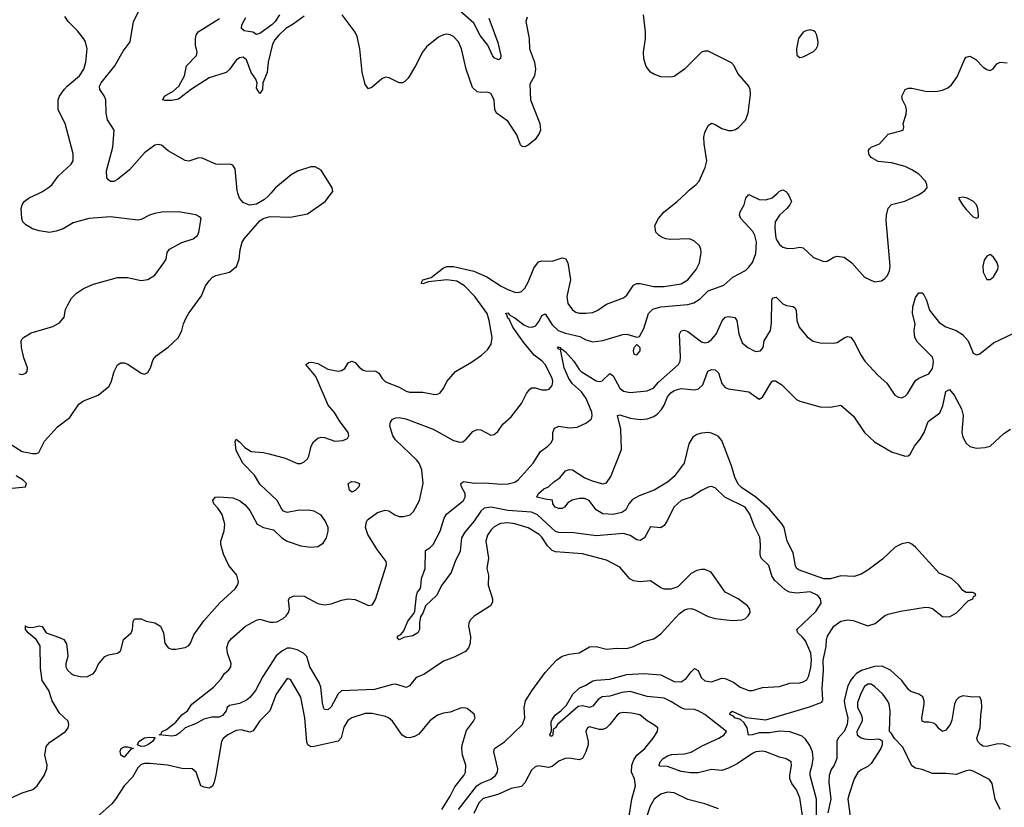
# Model space of a CAD drawing. Header units: inches. Extents: x 2001573 to 2220545, y 644482 to 846830.
# Tile 595 of 656: x 2142655 to 2148454, y 706383 to 711021. Entities that reach past the tile are written whole.
import ezdxf

# ---------------------------------------------------------------- set-up
doc = ezdxf.new("R2010")
doc.units = ezdxf.units.IN
doc.header["$MEASUREMENT"] = 0
doc.layers.add('C1740', color=7, linetype='Continuous')
doc.layers.add('C1741', color=7, linetype='Continuous')

msp = doc.modelspace()

# ---------------------------------------------------------------- linework, layer by layer
at = {"layer": 'C1740', "color": 5}
for points, elevation in [([(2142589.6, 708529.6), (2142670, 708478.2), (2142730, 708465.5), (2142753.7, 708466.3), (2142767.7, 708472.3), (2142800.1, 708539.9), (2142877.5, 708622.5), (2142950, 708679.3), (2143002.7, 708757.3), (2143030, 708777.3), (2143116, 708810), (2143179.7, 708860.3), (2143193.4, 708886.6), (2143211.2, 708948.8), (2143231.6, 708988.4), (2143250, 709000.7), (2143270, 709000.5), (2143291.7, 708991.7), (2143370, 708938.7), (2143390, 708934), (2143410, 708942.4), (2143425.1, 708970), (2143441, 709019), (2143458.4, 709041.6), (2143530, 709091.8), (2143590, 709150.4), (2143608.8, 709190), (2143619.2, 709230), (2143634.9, 709265.1), (2143650, 709292.4), (2143726, 709394), (2143750, 709453.4), (2143770, 709483.8), (2143790, 709503.8), (2143810, 709514), (2143890, 709533.4), (2143931.9, 709568.1), (2143947.3, 709610), (2143953.6, 709666.4), (2143964.5, 709710), (2143976.2, 709730), (2144070, 709837.3), (2144089.6, 709850.4), (2144130, 709863), (2144250, 709857.6), (2144350, 709878), (2144454, 709950), (2144491.8, 710000)], 320), ([(2142650, 708935.5), (2142670, 708930.6), (2142690, 708939.1), (2142699.5, 708950), (2142701.6, 708970), (2142679.7, 709030), (2142664.5, 709090), (2142663.7, 709130), (2142670, 709141), (2142677.2, 709150), (2142723.3, 709176.7), (2142850, 709214.4), (2142890, 709235.5), (2142916.3, 709270), (2142925.4, 709314.6), (2142937.6, 709342.4), (2142959.7, 709380.3), (2142988.6, 709411.4), (2143030, 709438.7), (2143090, 709463.7), (2143230, 709502), (2143290, 709502.4), (2143370, 709486), (2143410, 709490.5), (2143450, 709516.3), (2143503.6, 709590), (2143516.9, 709610), (2143523.6, 709650), (2143537, 709670), (2143610, 709708.8), (2143677, 709730), (2143701.6, 709750), (2143709.6, 709770), (2143724.5, 709850), (2143718.3, 709858.3), (2143691.8, 709871.8), (2143590, 709889.8), (2143491.5, 709888.5), (2143450, 709880.4), (2143418.8, 709870), (2143370, 709844.5), (2143350, 709840.9), (2143190, 709860.4), (2143062, 709850), (2142970, 709825.6), (2142910, 709789.8), (2142870, 709774.8), (2142830, 709768.2), (2142770, 709777.7), (2142730, 709789.8), (2142690, 709812.2), (2142674.2, 709830), (2142668.2, 709850), (2142663.5, 709910), (2142668.5, 709931.5), (2142681.1, 709950), (2142710, 709971.6), (2142768.8, 710000)], 340), ([(2142689.3, 707448.6), (2142703, 707443), (2142730, 707442), (2142770, 707452.1), (2142787.7, 707447.7), (2142810.3, 707410), (2142890, 707383.2), (2142914.6, 707370), (2142930, 707346), (2142936.9, 707296.9), (2142937.8, 707270), (2142927.1, 707230), (2142926.9, 707210), (2142936.9, 707190), (2142957.6, 707170), (2142970, 707162), (2143010, 707152.2), (2143050, 707150.6), (2143088.7, 707170), (2143104, 707190), (2143116.5, 707223.5), (2143155.3, 707270), (2143178.6, 707281.4), (2143230, 707290.6), (2143250, 707306.8), (2143266.6, 707370), (2143312, 707410), (2143319.5, 707430), (2143322.5, 707477.5), (2143330, 707493.4), (2143370, 707491.8), (2143399.6, 707479.6), (2143450, 707468.9), (2143484.4, 707450), (2143502, 707410), (2143510.4, 707350), (2143530, 707322.4), (2143550, 707314), (2143573.7, 707313.7), (2143630, 707324.6), (2143650, 707336.4), (2143660.5, 707350), (2143681, 707399), (2143739.9, 707480.1), (2143833.9, 707586.1), (2143923.5, 707670), (2143937.4, 707690), (2143942.6, 707710), (2143933.3, 707750), (2143886.1, 707806.1), (2143854.4, 707874.4), (2143840.3, 707930), (2143840.3, 707950), (2143858.3, 708010), (2143862.3, 708050), (2143846.3, 708106.3), (2143822.9, 708142.9), (2143798.7, 708170), (2143791.8, 708190), (2143805.2, 708210), (2143827.9, 708212.1), (2143910, 708205.7), (2143950.3, 708190.3), (2143983.6, 708163.6), (2144010.5, 708130), (2144054, 708050), (2144090, 708030.5), (2144150, 708016), (2144198.8, 707970), (2144230.3, 707950.3), (2144310, 707922.4), (2144370, 707914), (2144410, 707918.4), (2144442.4, 707937.6), (2144462, 707970), (2144471.4, 708008.6), (2144471.6, 708030), (2144454, 708070), (2144430, 708103.7), (2144390, 708126), (2144353.2, 708133.2), (2144290, 708130.8), (2144230, 708118.7), (2144207.6, 708127.6), (2144197.7, 708137.7), (2144171.1, 708190), (2144070, 708285.4), (2144038.5, 708338.5), (2143969.4, 708409.4), (2143930, 708483.7), (2143923.1, 708536.9), (2143930, 708550.4), (2143950, 708535.8), (2143980.8, 708500.8), (2144018.7, 708478.7), (2144090, 708472.4), (2144124.4, 708464.4), (2144218.3, 708438.3), (2144290, 708407.9), (2144310, 708407.8), (2144330, 708417), (2144350, 708435.5), (2144357.7, 708450), (2144371, 708509), (2144385.7, 708534.3), (2144410, 708556.4), (2144430, 708562), (2144450, 708561.3), (2144510, 708538.4), (2144557, 708543), (2144585.2, 708554.8), (2144592.7, 708570), (2144589.2, 708590), (2144538.5, 708658.5), (2144508.6, 708708.6), (2144471.6, 708751.6), (2144399.2, 708919.2), (2144339.7, 708990), (2144357.8, 709002.2), (2144376.3, 709003.7), (2144410, 708996.8), (2144470, 708962.5), (2144530, 708951.9), (2144550, 708954.4), (2144570, 708966.7), (2144590, 709000.3), (2144610, 709010.3), (2144630, 709002.8), (2144654.5, 708974.5), (2144677.4, 708957.4), (2144692.8, 708952.8), (2144752, 708952), (2144770, 708939), (2144790, 708907.4), (2144808.3, 708888.3), (2144890, 708856.8), (2144930, 708833.8), (2144950, 708828.5), (2145028.4, 708828.4), (2145090, 708815.6), (2145110, 708814.6), (2145130, 708822), (2145150, 708848.2), (2145171, 708890), (2145221.7, 708950), (2145315, 709005), (2145373.9, 709046.1), (2145410, 709077.4), (2145432.1, 709110), (2145436.8, 709150), (2145419, 709250), (2145407.4, 709290), (2145336.1, 709390), (2145274.1, 709454.1), (2145230, 709481.3), (2145170, 709489.5), (2145062.8, 709477.2), (2145030, 709465.7), (2145018.4, 709470), (2145029.5, 709490), (2145077.3, 709502.7), (2145150, 709559.2), (2145170, 709566.7), (2145210, 709568.4), (2145330, 709541), (2145406, 709506), (2145490, 709452.3), (2145530, 709432.8), (2145570, 709416), (2145590, 709414), (2145610, 709420.4), (2145630, 709440.5), (2145650, 709474.9), (2145682.1, 709557.9), (2145710, 709595.3), (2145730, 709600.9), (2145790, 709599.6), (2145850, 709618), (2145870, 709614.9), (2145883.1, 709590), (2145899.1, 709490), (2145876.9, 709390), (2145883.2, 709350), (2145910, 709313.1), (2145930, 709299.6), (2145950, 709293.6), (2145990, 709292.2), (2146030, 709295.9), (2146058.9, 709310), (2146110, 709346.7), (2146210, 709382.4), (2146230, 709398.9), (2146270, 709457), (2146290, 709466.7), (2146310, 709466.5), (2146390, 709450.1), (2146450, 709449.5), (2146550, 709465), (2146589.8, 709490), (2146639.3, 709550), (2146659.3, 709590), (2146668.7, 709650), (2146667.1, 709670), (2146658.9, 709690), (2146630, 709716.9), (2146599, 709730), (2146486.3, 709726.3), (2146461.2, 709730), (2146439.2, 709739.2), (2146420.9, 709750), (2146401.2, 709770), (2146395.1, 709810), (2146416.2, 709850), (2146451, 709889), (2146527.3, 709950), (2146580.2, 710000)], 280), ([(2145239.9, 706370), (2145347.2, 706510), (2145370, 706524.2), (2145430, 706549.3), (2145456.9, 706570), (2145469.2, 706590), (2145470.5, 706610), (2145446.3, 706710), (2145450.7, 706729.3), (2145510, 706768.7), (2145616.4, 706870), (2145630.7, 706910), (2145625.3, 706970), (2145632.9, 707010), (2145670.5, 707069.5), (2145750, 707177), (2145816.9, 707250), (2145850, 707272.1), (2145890, 707283.8), (2145950, 707293), (2146010, 707326.9), (2146050, 707329.1), (2146110, 707314), (2146170, 707319.7), (2146230, 707318.5), (2146270, 707329), (2146330, 707359.6), (2146390, 707375.3), (2146430, 707404.4), (2146538.8, 707521.2), (2146570, 707545.5), (2146590, 707552.4), (2146610, 707554), (2146630, 707548.2), (2146710, 707506.7), (2146750, 707495.3), (2146850, 707483.7), (2146910, 707486.4), (2146930, 707494.8), (2146945.2, 707510), (2146956, 707530), (2146955.1, 707550), (2146940.9, 707570), (2146886.6, 707610), (2146810, 707649.6), (2146728.2, 707768.2), (2146690, 707782.4), (2146670, 707783.6), (2146642.8, 707777.2), (2146610, 707759.3), (2146530, 707680.7), (2146490, 707667.3), (2146450, 707667.8), (2146430, 707675.6), (2146370, 707715.6), (2146310, 707709.7), (2146270, 707715.6), (2146248.5, 707728.5), (2146190, 707796.8), (2146110, 707837.2), (2145970, 707876.1), (2145810, 707887.4), (2145790, 707895.8), (2145762.7, 707922.7), (2145730, 707974), (2145714.6, 707990), (2145650, 708029), (2145570, 708051.9), (2145530, 708057.2), (2145486.8, 708053.2), (2145450, 708034.6), (2145430, 708015.3), (2145410, 707985.6), (2145400.2, 707950), (2145415, 707850), (2145406.5, 707790), (2145416.1, 707750), (2145414.6, 707690), (2145439.6, 707610), (2145440.3, 707590), (2145428.4, 707570), (2145331.8, 707508.2), (2145310, 707487), (2145300.9, 707470), (2145297.8, 707450), (2145309.2, 707389.2), (2145307.2, 707350), (2145298.8, 707321.2), (2145279.7, 707300.3), (2145213.4, 707266.6), (2145150, 707242.9), (2145035.9, 707164.1), (2144990, 707146.8), (2144950, 707098.7), (2144930, 707088.7), (2144870, 707107.5), (2144850, 707105.7), (2144743.7, 707076.3), (2144550, 707068.1), (2144529.6, 707050.4), (2144490, 706974.7), (2144470, 706957.7), (2144450, 706958.7), (2144443.8, 706970), (2144437.3, 706997.3), (2144429.3, 707090), (2144417.9, 707117.9), (2144363.2, 707210), (2144345, 707270), (2144325.7, 707290), (2144288.7, 707310), (2144250, 707320.7), (2144230, 707319.3), (2144198.3, 707301.7), (2144165.8, 707274.2), (2144086.3, 707153.7), (2144043.8, 707070), (2144010.2, 707030), (2143990, 707014.2), (2143950, 706994.6), (2143890, 706983), (2143877, 706970), (2143870.2, 706950), (2143850, 706923.1), (2143830, 706913.3), (2143785.7, 706914.3), (2143738.3, 706901.7), (2143690, 706874), (2143628.4, 706851.6), (2143598.4, 706821.6), (2143574.3, 706805.7), (2143550, 706802), (2143475.3, 706810), (2143485.6, 706814.4), (2143494.5, 706830), (2143518.6, 706841.4), (2143575.1, 706884.9), (2143610, 706926.4), (2143642.7, 706950), (2143669.2, 706990), (2143797, 707090), (2143841, 707139), (2143861.6, 707170), (2143887.2, 707192.8), (2143897.6, 707210), (2143900.5, 707230), (2143878.4, 707290), (2143875.6, 707324.4), (2143884.9, 707355.1), (2143902.5, 707377.5), (2143984.5, 707450), (2144050, 707485.5), (2144070, 707490.3), (2144130, 707472.9), (2144150, 707472.5), (2144170, 707475.5), (2144206.2, 707493.8), (2144224.8, 707510), (2144238.1, 707530), (2144243.2, 707550), (2144238.3, 707601.7), (2144243.6, 707616.4), (2144271.5, 707628.5), (2144330, 707626.4), (2144410, 707582.8), (2144450, 707574.3), (2144490, 707581.4), (2144550, 707602.2), (2144590, 707610.2), (2144630, 707605.8), (2144710, 707570.3), (2144730, 707574.4), (2144737.4, 707582.6), (2144750, 707606.8), (2144815.1, 707810), (2144812.6, 707830), (2144760.6, 707900.6), (2144704.5, 707990), (2144690.5, 708030), (2144696.4, 708063.6), (2144704, 708076), (2144761.2, 708118.8), (2144806.5, 708133.5), (2144828.2, 708128.2), (2144865.1, 708105.1), (2144890, 708095.6), (2144914.7, 708094.7), (2144954.2, 708105.8), (2144974.3, 708125.7), (2145008.5, 708190), (2145031.1, 708290), (2145023.5, 708370), (2145007.6, 708410), (2144991.9, 708430), (2144867.6, 708547.6), (2144852.5, 708570), (2144834.6, 708630), (2144837.7, 708650), (2144850, 708668.5), (2144870, 708676.9), (2144890, 708677.9), (2144928, 708670), (2145090, 708608.9), (2145210, 708543.2), (2145246.6, 708533.4), (2145265.3, 708534.7), (2145285.1, 708550), (2145323.3, 708596.7), (2145350, 708608.2), (2145370, 708606), (2145430, 708574), (2145450, 708578.8), (2145470, 708596), (2145500.8, 708639.2), (2145550, 708682), (2145610, 708760.7), (2145640, 708820), (2145657.3, 708842.7), (2145670, 708852.9), (2145690, 708853.8), (2145730, 708841.6), (2145759.2, 708840.8), (2145774.1, 708845.9), (2145790, 708867.3), (2145794.8, 708890), (2145791.4, 708910), (2145749.8, 708990), (2145732.4, 709010), (2145685.4, 709045.4), (2145622, 709122), (2145558.3, 709210), (2145537.9, 709257.9), (2145530, 709263.5), (2145523.5, 709283.5), (2145515.1, 709290), (2145530, 709295), (2145541.2, 709281.2), (2145570, 709265.2), (2145624.3, 709224.3), (2145650, 709212.9), (2145670, 709210.9), (2145690, 709216), (2145697.5, 709222.5), (2145714.6, 709245.4), (2145730, 709278.7), (2145750, 709288.7), (2145790, 709224.1), (2145826.5, 709190), (2145870, 709174.9), (2145954.7, 709154.7), (2145990, 709136.5), (2146030, 709124.4), (2146090, 709131.3), (2146206.6, 709166.6), (2146230, 709168.2), (2146290, 709150.8), (2146305.2, 709154.8), (2146330, 709202.8), (2146358.9, 709290), (2146384.5, 709315.5), (2146430, 709330.1), (2146590, 709344.1), (2146626, 709354), (2146662.8, 709377.2), (2146710, 709423.5), (2146801.4, 709458.6), (2146854.9, 709505.1), (2146930, 709545), (2146950, 709562.8), (2146970, 709590.3), (2146990, 709643.8), (2146994.7, 709710), (2146985.2, 709750), (2146972.8, 709772.8), (2146902.6, 709850), (2146893.3, 709870), (2146897.6, 709890), (2146922, 709930), (2146931.6, 709970), (2146950, 709991.8), (2147010, 709963.1), (2147050, 709959.5), (2147087.2, 709972.8), (2147118.1, 710000)], 260), ([(2144134.8, 710000), (2144118.7, 709981.3), (2144097.2, 709962.8), (2144050, 709935.1), (2144008.2, 709928.2), (2143970, 709944.7), (2143948.4, 709970), (2143940.2, 710000)], 320), ([(2147175.5, 710000), (2147183, 709990), (2147200.5, 709950), (2147190.6, 709930), (2147173, 709910), (2147129.4, 709870.6), (2147104.8, 709830), (2147101.5, 709798.5), (2147105.2, 709750), (2147110, 709728.9), (2147130, 709696.9), (2147150, 709682), (2147170, 709674.7), (2147205.9, 709674.1), (2147250, 709681.1), (2147270, 709677.6), (2147330, 709620.5), (2147390, 709596.3), (2147410, 709599.1), (2147450, 709622.4), (2147470, 709628.5), (2147510, 709623.1), (2147554.9, 709590), (2147630, 709505.5), (2147690, 709477.1), (2147730, 709483), (2147750, 709496.3), (2147765.3, 709514.7), (2147777, 709543), (2147782, 709570), (2147758, 709838), (2147759.6, 709870), (2147770, 709911), (2147790, 709933), (2147868, 709952), (2147948.7, 709990), (2147963.8, 710000)], 260), ([(2147265.5, 706334.5), (2147250, 706438), (2147230, 706485.1), (2147202.3, 706522.3), (2147190.8, 706550), (2147189.7, 706570.3), (2147201.3, 706630), (2147197.6, 706650), (2147168.4, 706668.4), (2147130, 706677.6), (2147050, 706709.7), (2147030, 706713.8), (2146990, 706708.7), (2146970, 706699.8), (2146880.6, 706639.4), (2146830, 706613), (2146790, 706599.8), (2146730, 706605.8), (2146650, 706586), (2146604.8, 706584.8), (2146550, 706592.7), (2146470, 706623.6), (2146425.7, 706625.7), (2146421.3, 706630), (2146426.3, 706650), (2146444.4, 706670), (2146470, 706686.1), (2146494.1, 706694.1), (2146570, 706697.5), (2146610, 706706.9), (2146674.7, 706745.3), (2146772.6, 706790), (2146804.2, 706810), (2146817.6, 706830), (2146690.6, 706930), (2146650, 706951.2), (2146630, 706957.8), (2146570, 706960.6), (2146550, 706967.6), (2146490, 707006.8), (2146450, 707025.1), (2146350, 707034.9), (2146250, 707064.3), (2146200.7, 707059.3), (2146130, 707037.6), (2146086.1, 707033.9), (2146062.3, 707017.7), (2146030, 706978.7), (2146010, 706970.6), (2145970, 706981.1), (2145943.8, 706976.2), (2145821.3, 706870), (2145810, 706851.5), (2145797.3, 706842.7), (2145795.5, 706810), (2145790, 706802), (2145782.6, 706802.6), (2145777, 706810), (2145786.5, 706833.5), (2145785.7, 706885.7), (2145790, 706899.5), (2145810, 706926.9), (2145841, 706950), (2145874.9, 706985.1), (2145911.6, 707048.4), (2145950, 707084.2), (2145990, 707101.5), (2146030, 707126.7), (2146050, 707131.9), (2146130, 707136.8), (2146230, 707165.7), (2146330, 707170.1), (2146430, 707162.1), (2146510, 707123.3), (2146550, 707122.5), (2146579.4, 707140.6), (2146610, 707180.9), (2146630, 707199.5), (2146650, 707188.4), (2146668.1, 707148.1), (2146690, 707127.2), (2146730, 707120.9), (2146790, 707142.8), (2146810, 707140.9), (2146859.5, 707119.5), (2146898, 707090), (2146950, 707070.3), (2146970, 707070.3), (2147030, 707088.8), (2147130, 707094.9), (2147190, 707114), (2147250, 707116.5), (2147270, 707120.7), (2147290, 707132.8), (2147303.2, 707156.8), (2147313.9, 707206.1), (2147317.9, 707250), (2147314.4, 707290), (2147282.6, 707362.6), (2147265.3, 707385.3), (2147236.9, 707410), (2147231.6, 707430), (2147343.8, 707536.2), (2147374.8, 707585.2), (2147372, 707610), (2147354.6, 707630), (2147310, 707651.2), (2147230, 707643.9), (2147189.4, 707649.4), (2147163.7, 707663.7), (2147100, 707720), (2147085.2, 707745.2), (2147066.2, 707806.2), (2147021.1, 707850), (2147015.8, 707870), (2147018, 707930), (2147014.1, 707974.1), (2146980.1, 708039.9), (2146954.4, 708110), (2146928.1, 708150), (2146807.6, 708210), (2146750, 708264), (2146730, 708271.2), (2146710, 708267.2), (2146670, 708248.7), (2146610, 708208.7), (2146550, 708189.7), (2146508.1, 708150), (2146470, 708072.8), (2146450, 708042.2), (2146430, 708028.6), (2146370, 708035.1), (2146334.5, 707970), (2146310, 707953.3), (2146290, 707957.3), (2146250, 707984.1), (2146210, 707994.6), (2146050, 707981.9), (2145918.2, 707998.2), (2145830, 708000.2), (2145810, 708007.9), (2145704.3, 708104.3), (2145670, 708121.5), (2145530, 708130.7), (2145430.6, 708149.4), (2145390, 708143.9), (2145370, 708126.8), (2145330, 708065.8), (2145276.9, 708003.1), (2145257.8, 707970), (2145248.9, 707891.1), (2145219.6, 707830), (2145195.4, 707764.6), (2145140.4, 707690), (2145110.3, 707629.7), (2145045.3, 707570), (2145030.2, 707529.8), (2145015.1, 707504.9), (2145009.3, 707470.7), (2145010.2, 707430), (2145000.2, 707410), (2144970, 707393), (2144917.8, 707382.2), (2144890, 707369.8), (2144880.7, 707380.7), (2144879.5, 707390), (2144899.8, 707400.2), (2144917.7, 707422.3), (2144940.8, 707479.2), (2144976.6, 707523.4), (2144982.6, 707537.4), (2144990.9, 707630), (2144997.4, 707650), (2145013.5, 707670), (2145017.7, 707682.3), (2145020.9, 707730), (2145042, 707790), (2145044.5, 707895.5), (2145070, 707910.6), (2145090, 707930.6), (2145131.3, 708008.7), (2145154.7, 708085.3), (2145168.2, 708110), (2145259.1, 708180.9), (2145268.4, 708190), (2145277.6, 708210), (2145278.5, 708230), (2145257.2, 708270), (2145253.6, 708290), (2145270, 708300.9), (2145331.5, 708291.5), (2145393.9, 708293.9), (2145490, 708285.2), (2145531.9, 708288.1), (2145570, 708298.2), (2145590, 708311.2), (2145679.1, 708410), (2145721.9, 708478.1), (2145765.7, 708510), (2145784.7, 708530), (2145795.7, 708550), (2145794.6, 708590), (2145803.7, 708616.3), (2145830, 708627.7), (2145890, 708618.4), (2145938, 708622), (2145993.5, 708646.5), (2146022, 708670), (2146026.6, 708690), (2146023.5, 708710), (2145991.4, 708790), (2145964.3, 708830), (2145910, 708876.9), (2145888.4, 708908.4), (2145862.1, 708970), (2145839.7, 709079.7), (2145830, 709080.5), (2145822, 709090), (2145825.8, 709094.2), (2145839.5, 709090), (2145840.3, 709080.3), (2145850, 709081.1), (2145870, 709065.4), (2145918.3, 709010), (2145950, 708961.7), (2145962.5, 708950), (2146050, 708894.8), (2146070, 708889.5), (2146085.6, 708894.4), (2146130, 708936.5), (2146150, 708924), (2146190, 708850.3), (2146210, 708834.3), (2146250, 708826.5), (2146350, 708834.6), (2146390, 708853.7), (2146415.8, 708884.2), (2146535.4, 708990), (2146544.5, 709010), (2146546.9, 709033.1), (2146540.3, 709170), (2146550.9, 709189.1), (2146570, 709191.8), (2146590, 709184.5), (2146670, 709124.7), (2146690, 709118.2), (2146710, 709122.2), (2146730, 709136.9), (2146757, 709170), (2146792.6, 709247.4), (2146810, 709268.9), (2146830, 709272.6), (2146866.3, 709266.3), (2146878.9, 709250), (2146890.1, 709170.1), (2146910, 709117.1), (2146943, 709090), (2146980.7, 709070), (2146990, 709066.3), (2147018, 709070), (2147034.2, 709090), (2147040.3, 709130), (2147076.5, 709190), (2147083.5, 709236.5), (2147084.4, 709370), (2147090, 709382.4), (2147110, 709387), (2147150, 709347), (2147170, 709337.4), (2147210, 709332.4), (2147221.7, 709321.7), (2147227.5, 709307.5), (2147231.4, 709250), (2147244.9, 709210), (2147293.4, 709153.4), (2147328.1, 709128.1), (2147370, 709117.6), (2147450, 709116.3), (2147470, 709120.7), (2147515.3, 709150), (2147530, 709154.4), (2147550, 709150.5), (2147570, 709124), (2147610, 709043), (2147631.8, 709010), (2147710, 708924.9), (2147761.5, 708881.5), (2147809.1, 708809.1), (2147830, 708798.4), (2147850, 708794.9), (2147870, 708803), (2147882.8, 708817.2), (2147930, 708895.5), (2147950, 708910.4), (2148010, 708934.9), (2148030, 708966.4), (2148035.5, 708990), (2148036.5, 709010), (2148030, 709033.1), (2147942.2, 709122.2), (2147926.6, 709150), (2147923.2, 709190), (2147928.1, 709230), (2147913.1, 709290), (2147914.6, 709330), (2147930, 709384.9), (2147950, 709412.2), (2147970, 709413), (2147980, 709400), (2147996.2, 709370), (2148012.6, 709310), (2148070, 709237.6), (2148110, 709211.7), (2148170, 709190.2), (2148207.9, 709167.9), (2148240.3, 709130), (2148270, 709058), (2148290, 709047.3), (2148310, 709054), (2148390, 709118), (2148510, 709175.5)], 240), ([(2147347.6, 706330), (2147348.5, 706430), (2147310.9, 706570), (2147311, 706590), (2147323.1, 706630), (2147328.5, 706670), (2147323.8, 706710), (2147307.5, 706747.5), (2147283.8, 706783.8), (2147262.6, 706802.6), (2147190, 706827.1), (2147130, 706831.6), (2147070, 706821.5), (2147010, 706821.4), (2146968.7, 706808.7), (2146948, 706808), (2146940.2, 706850), (2146921.2, 706881.2), (2146900.5, 706900.5), (2146867.4, 706910), (2146859.4, 706919.4), (2146838, 706930), (2146840.1, 706939.9), (2146850, 706948), (2146932.3, 706912.3), (2147050, 706898.3), (2147305.7, 706974.3), (2147378.4, 707001.6), (2147384.9, 707015.1), (2147381.5, 707081.5), (2147389.3, 707189.3), (2147386.9, 707250), (2147403.7, 707330), (2147405.7, 707370), (2147411.6, 707390), (2147449.3, 707450), (2147490, 707479.2), (2147530, 707487.4), (2147563.3, 707483.3), (2147650, 707451), (2147693.9, 707466.1), (2147749.1, 707510.9), (2147770, 707520.2), (2147843, 707537), (2147990, 707561.2), (2148010, 707560.2), (2148030, 707552.9), (2148090, 707506.5), (2148130, 707503.6), (2148172.7, 707527.3), (2148241.5, 707598.5), (2148268, 707610), (2148274.6, 707625.4), (2148286, 707630), (2148282, 707642), (2148267.3, 707647.3), (2148230, 707648), (2148210, 707659), (2148185.6, 707690), (2148142.4, 707730), (2148070, 707760.7), (2147930, 707915), (2147910, 707932.9), (2147890, 707941.5), (2147850, 707933.6), (2147810, 707914.1), (2147736.9, 707843.1), (2147650, 707779), (2147610, 707756.2), (2147570, 707742), (2147490, 707745.7), (2147430, 707729.2), (2147390, 707727.9), (2147242, 707782), (2147230.5, 707790.5), (2147224.1, 707804.1), (2147210, 707882), (2147174.8, 707950), (2147156.4, 708030), (2147146.1, 708050), (2147070, 708138.9), (2146990.5, 708210), (2146905.8, 708265.8), (2146886.4, 708286.4), (2146866.8, 708326.8), (2146846.9, 708393.1), (2146790, 708542.2), (2146768.1, 708568.1), (2146730, 708586.2), (2146710, 708589.3), (2146670, 708586.5), (2146642.1, 708577.9), (2146618.4, 708561.6), (2146596.1, 708523.9), (2146567.5, 708410), (2146509, 708331), (2146470, 708298), (2146392.4, 708250), (2146303.5, 708216.5), (2146264.1, 708195.9), (2146241.8, 708170), (2146224.8, 708135.2), (2146200.4, 708119.6), (2146150, 708106.6), (2146090, 708111.2), (2146050, 708135.1), (2146009.6, 708190), (2145981.4, 708201.4), (2145950, 708201), (2145907.7, 708192.3), (2145883.6, 708176.4), (2145862.8, 708150), (2145850, 708142.9), (2145830, 708142), (2145809.2, 708150), (2145795.3, 708170), (2145792.1, 708192.1), (2145750, 708196.9), (2145701.2, 708210), (2145710, 708230.4), (2145742.5, 708257.5), (2145770, 708270.7), (2145800.5, 708299.5), (2145836.3, 708323.7), (2145870, 708364), (2145890, 708372.7), (2145910, 708370.5), (2145982.9, 708322.9), (2146025.7, 708305.7), (2146090, 708287.8), (2146110, 708293.7), (2146136.6, 708330), (2146198.8, 708490), (2146196, 708610), (2146176, 708690), (2146190, 708694), (2146250, 708674.1), (2146310, 708667.3), (2146350, 708670.1), (2146390, 708684.5), (2146410, 708698.8), (2146434, 708726), (2146449.6, 708750.4), (2146470, 708799.3), (2146490, 708824.2), (2146510, 708837.8), (2146550, 708849), (2146630, 708841.1), (2146653.3, 708846.7), (2146677.3, 708870), (2146708.3, 708951.7), (2146730, 708960.3), (2146750, 708959.5), (2146770, 708940.5), (2146790, 708878), (2146810, 708854.9), (2146830, 708846.4), (2146948.7, 708828.7), (2147010, 708786.7), (2147030, 708798), (2147083.9, 708890), (2147090, 708895), (2147106, 708894), (2147143.2, 708870), (2147230, 708784.4), (2147250, 708775.3), (2147370, 708740.7), (2147430, 708738.5), (2147491, 708750), (2147566.4, 708686.4), (2147630, 708590.4), (2147690, 708534.4), (2147790, 708475.8), (2147870, 708450.6), (2147886.6, 708453.4), (2147898.4, 708461.6), (2147924.5, 708510), (2147958.7, 708550), (2147981.1, 708590), (2148005, 708655), (2148073.9, 708706.1), (2148092.6, 708747.4), (2148108.8, 708831.2), (2148130, 708842.3), (2148158.6, 708810), (2148202.2, 708730), (2148211, 708690), (2148204.2, 708590), (2148210, 708562), (2148230, 708526.4), (2148250, 708507), (2148290, 708498.7), (2148338.7, 708501.3), (2148370, 708510.5), (2148450, 708583.8), (2148490, 708610.4)], 220), ([(2142610, 708263.1), (2142689.1, 708270.9), (2142694, 708290), (2142675.1, 708310), (2142634.6, 708334.6)], 320), ([(2142550, 706412.4), (2142670, 706468.9), (2142732.3, 706487.7), (2142758.5, 706510), (2142798.1, 706570), (2142815.4, 706610), (2142816.1, 706630), (2142803.4, 706690), (2142810, 706740.3), (2142830, 706764.7), (2142925.1, 706830), (2142939.3, 706850), (2142944.1, 706870), (2142939.4, 706890), (2142890, 706938), (2142870, 706969.9), (2142846.8, 707010), (2142825.8, 707070), (2142787.8, 707130), (2142776.9, 707203.1), (2142774.4, 707334.4), (2142751.9, 707371.9), (2142704, 707410), (2142689.6, 707430), (2142689.3, 707448.6)], 280), ([(2148490, 706738.5), (2148450, 706754.6), (2148416, 706756), (2148350, 706741.4), (2148330, 706743.2), (2148312.6, 706752.6), (2148297.2, 706770), (2148291.8, 706790), (2148312.5, 706850), (2148314.8, 706925.2), (2148322.2, 706970), (2148319.7, 707010), (2148310, 707032.7), (2148269, 707031), (2148210, 707039.4), (2148186, 707030), (2148170, 707013.1), (2148159.8, 706990), (2148143.8, 706896.2), (2148134.8, 706870), (2148110, 706837.8), (2148090, 706829.8), (2148070, 706844.7), (2148050.7, 706870), (2148037.7, 706877.7), (2148010, 706884.9), (2147983.2, 706883.2), (2147970, 706889.7), (2147967.5, 706910), (2147982.7, 706990), (2147981.5, 707010), (2147973.1, 707033.1), (2147950, 707049.8), (2147903.8, 707063.8), (2147890, 707076), (2147850.6, 707130), (2147782.8, 707190), (2147733.9, 707213.9), (2147690, 707212.8), (2147611.8, 707188.2), (2147583.8, 707170), (2147563.6, 707150), (2147547.9, 707130), (2147530, 707091.8), (2147511.3, 707010), (2147515.6, 706970), (2147531.3, 706910), (2147529.2, 706870), (2147510.4, 706829.6), (2147474.6, 706790), (2147467.8, 706772.2), (2147467.5, 706670), (2147451.3, 706630), (2147434.7, 706605.3), (2147422.1, 706570), (2147420.6, 706530), (2147431.1, 706430), (2147414, 706350)], 220), ([(2145140.9, 706370), (2145190, 706447.9), (2145217.3, 706502.7), (2145269.7, 706570), (2145279.7, 706590), (2145283, 706630), (2145263.5, 706690), (2145258.5, 706730), (2145261.1, 706750), (2145285.5, 706834.5), (2145327, 706890), (2145337, 706910), (2145331.8, 706931.8), (2145290, 706964.5), (2145270, 706969.5), (2145250, 706967.3), (2145190, 706942.9), (2145150, 706937.6), (2145115.1, 706924.9), (2145070, 706892.3), (2145006, 706814), (2144980.7, 706799.3), (2144950, 706791.1), (2144930, 706793.3), (2144908.2, 706808.2), (2144850, 706889.5), (2144826, 706910), (2144810, 706917.4), (2144730, 706935), (2144690, 706935), (2144610.1, 706909.9), (2144586.5, 706893.5), (2144564.5, 706855.5), (2144547.9, 706792.1), (2144530, 706772.4), (2144390, 706740.5), (2144370, 706739.8), (2144351.4, 706751.4), (2144346.7, 706766.7), (2144334.1, 706910), (2144311.4, 707031.4), (2144250, 707136), (2144230, 707141.2), (2144166, 707050), (2144127.3, 706950), (2144068.7, 706891.3), (2144030, 706833), (2144010, 706825.4), (2143958.3, 706838.3), (2143930, 706834.9), (2143881.1, 706810), (2143852.5, 706787.5), (2143842.8, 706770), (2143810, 706573.2), (2143800.5, 706530), (2143790, 706506.6), (2143770, 706496.2), (2143741, 706501), (2143722, 706510), (2143694.8, 706590), (2143670, 706609.8), (2143610, 706610.4), (2143525.2, 706630), (2143421.3, 706641.3), (2143390, 706641.6), (2143370, 706635.4), (2143350, 706616.2), (2143319.6, 706560.4), (2143269.5, 706510), (2143219.1, 706430), (2143196.9, 706403.1), (2143093.1, 706310)], 280), ([(2148429.8, 706369.8), (2148400.3, 706430), (2148382.2, 706522.2), (2148365.6, 706545.6), (2148270, 706594.7), (2148250, 706600.5), (2148230, 706598), (2148170, 706575.4), (2148110, 706582), (2148030, 706580.9), (2147970, 706604.5), (2147930, 706612.3), (2147910, 706626.6), (2147857, 706737), (2147807.3, 706787.3), (2147790, 706818), (2147778, 706830), (2147781, 706950), (2147775.6, 706990), (2147768.2, 707008.2), (2147739.2, 707050), (2147690, 707093.7), (2147670, 707108.3), (2147650, 707108.4), (2147630, 707094.5), (2147610, 707057.6), (2147590, 706999.5), (2147588.4, 706970), (2147610.1, 706930), (2147616.8, 706910), (2147616.1, 706890), (2147586, 706830), (2147588, 706810), (2147610, 706792.2), (2147630, 706785.3), (2147670, 706781.6), (2147710, 706786.8), (2147722.8, 706782.8), (2147733.7, 706773.7), (2147734, 706750), (2147726.8, 706730), (2147670, 706640.9), (2147650, 706622.9), (2147610, 706603.6), (2147591.4, 706588.6), (2147570.2, 706549.8), (2147539.2, 706460.8), (2147533, 706430), (2147546.8, 706330)], 240), ([(2146243.9, 706330), (2146259.9, 706430), (2146281, 706510), (2146274.8, 706550), (2146257.5, 706590), (2146261, 706630), (2146274.5, 706665.5), (2146289.9, 706690.1), (2146336.8, 706730), (2146385.4, 706790), (2146412, 706830), (2146413.2, 706850), (2146390, 706869.2), (2146350, 706892), (2146307.8, 706927.8), (2146258, 706938), (2146210, 706940.5), (2146190, 706936.3), (2146174.1, 706925.9), (2146130, 706869.6), (2146110, 706851.3), (2146090, 706841.3), (2146070, 706840.5), (2146010, 706856.2), (2145998.8, 706850), (2145988.5, 706830), (2146002.3, 706770), (2146002, 706750), (2145990, 706709.3), (2145968.9, 706671.1), (2145950, 706661.6), (2145890, 706671.9), (2145866.8, 706670), (2145830, 706654.5), (2145790, 706622.7), (2145770, 706616.5), (2145710, 706626.4), (2145690, 706621.5), (2145670, 706602), (2145630, 706526.6), (2145610, 706505.4), (2145550, 706494.3), (2145470, 706457.9), (2145385.2, 706434.8), (2145358.7, 706410), (2145330, 706347.1)], 260), ([(2146770, 706373.1), (2146690, 706402.8), (2146590, 706429.1), (2146510, 706467.3), (2146470, 706472), (2146430, 706460.4), (2146391.6, 706430), (2146368.4, 706390), (2146349.3, 706330)], 260)]:
    msp.add_lwpolyline(points, dxfattribs=dict(at, elevation=elevation))
for points, elevation in [([(2148210, 709976), (2148187.3, 709972.7), (2148184.7, 709970), (2148207.3, 709930), (2148230, 709902.8), (2148270, 709861), (2148290, 709852), (2148302, 709858), (2148302, 709870), (2148298, 709910), (2148289.3, 709930), (2148272.3, 709950), (2148235.3, 709970)], 260), ([(2148370, 709638), (2148350, 709628.7), (2148335.9, 709604.1), (2148328, 709570), (2148330, 709534), (2148350, 709491.3), (2148370, 709491), (2148390, 709507.3), (2148416, 709550), (2148418, 709570), (2148410, 709594), (2148390, 709622)], 260), ([(2146290, 709108), (2146271.1, 709088.9), (2146267.3, 709070), (2146271.3, 709051.3), (2146290, 709048), (2146309, 709070), (2146308.7, 709088.7)], 260), ([(2144610, 708238), (2144598, 708250), (2144588.7, 708290), (2144610, 708300.7), (2144630, 708299.1), (2144656, 708290), (2144651.3, 708270), (2144630, 708248)], 260), ([(2142689.3, 707448.6), (2142689.3, 707449.3), (2142686, 707450)], 280), ([(2143370, 706741.3), (2143348.7, 706750), (2143355.6, 706770), (2143389, 706791), (2143416.5, 706796.5), (2143450, 706794), (2143451, 706791), (2143437.3, 706770), (2143410, 706749.7), (2143390, 706742.2)], 260), ([(2143270, 706677.4), (2143249.8, 706690), (2143247.1, 706712.9), (2143252, 706730), (2143270, 706738.5), (2143290, 706739.6), (2143324.7, 706730), (2143310, 706725.1)], 260)]:
    msp.add_lwpolyline(points, close=True, dxfattribs=dict(at, elevation=elevation))
at = {"layer": 'C1741', "color": 5}
for points, elevation in [([(2143940.2, 710000), (2143935.9, 710015.9), (2143923.5, 710143.5), (2143910, 710163.6), (2143890, 710171.1), (2143830, 710167.4), (2143810, 710171.1), (2143730, 710205.1), (2143710, 710206.6), (2143650, 710188.7), (2143630, 710190.9), (2143528.7, 710248.7), (2143490, 710282), (2143470, 710287), (2143450, 710282), (2143390, 710236.9), (2143302.4, 710137.6), (2143230, 710079.4), (2143210, 710067.9), (2143190, 710068.4), (2143177.6, 710077.6), (2143168.9, 710090), (2143166, 710130), (2143203.7, 710270), (2143212.1, 710370), (2143171, 710431), (2143163.9, 710470), (2143161.7, 710550), (2143152.9, 710572.9), (2143126.6, 710610), (2143125.7, 710630), (2143134.3, 710650), (2143215.2, 710750), (2143264.9, 710835.1), (2143305.4, 710890), (2143325.7, 711010), (2143376.9, 711110)], 320), ([(2145418.7, 711030), (2145470, 710886.4), (2145489.1, 710810), (2145487.2, 710792.8), (2145474.9, 710785.1), (2145450, 710796.4), (2145438.9, 710810), (2145411.4, 710871.4), (2145367.1, 710927.1), (2145330, 711001.4), (2145197.3, 711117.3)], 260), ([(2142768.8, 710000), (2142789.5, 710010), (2142830, 710036.4), (2142845.1, 710050), (2142880.7, 710099.3), (2142957.6, 710170), (2142969.6, 710190), (2142969.6, 710230.4), (2142923.5, 710410), (2142880.5, 710490), (2142881.7, 710550), (2142888.4, 710570), (2142916.9, 710610), (2142933.7, 710630), (2143006.8, 710690), (2143032.7, 710730), (2143044.8, 710770), (2143051.9, 710850), (2143042.8, 710890), (2143030.6, 710910.6), (2142995.4, 710955.4), (2142939.7, 711010), (2142919.7, 711039.7)], 340), ([(2144330, 711041.1), (2144265.5, 710994.5), (2144223.2, 710970), (2144180.2, 710930), (2144156.7, 710903.3), (2144142.9, 710877.1), (2144118.7, 710770), (2144112.5, 710710), (2144086, 710650), (2144084.7, 710610), (2144070, 710586.9), (2144050, 710617.2), (2144052.8, 710650), (2144046.4, 710670), (2144017.2, 710710), (2143990, 710785.4), (2143970, 710799.8), (2143950, 710797.2), (2143930, 710783.5), (2143890, 710728.5), (2143870, 710709.8), (2143770, 710679.4), (2143667.3, 710612.7), (2143590, 710552.2), (2143550, 710544.4), (2143510, 710544.4), (2143498.2, 710550), (2143507.9, 710570), (2143559.4, 710600.6), (2143591.2, 710628.8), (2143626, 710690), (2143636.5, 710750), (2143695.6, 710810), (2143699.8, 710830), (2143691.1, 710871.1), (2143690.5, 710909.5), (2143694.5, 710930), (2143706, 710950), (2143832, 711028)], 280), ([(2144185.8, 711050), (2144159.9, 711010), (2144140.6, 710990), (2144070, 710939.6), (2144050, 710933.3), (2144028.1, 710948.1), (2143976.1, 710956.1), (2143960.3, 710970), (2143963.7, 710990), (2143986.9, 711033.1)], 260), ([(2145643.8, 711036.2), (2145636.4, 711010), (2145655.5, 710910), (2145657.1, 710850), (2145686.5, 710770), (2145693.4, 710730), (2145686.3, 710690), (2145658.6, 710641.4), (2145662.4, 710550), (2145717.8, 710410), (2145721.7, 710370), (2145714, 710350), (2145690, 710316.3), (2145650, 710281.6), (2145630, 710272), (2145614.8, 710274.8), (2145604.4, 710284.4), (2145583.3, 710343.3), (2145530, 710423.6), (2145462, 710470), (2145453, 710493), (2145449.7, 710550), (2145430, 710587), (2145410, 710595.1), (2145370, 710592.1), (2145350, 710596.8), (2145322.3, 710622.3), (2145284.7, 710730), (2145257.2, 710850), (2145239.1, 710890), (2145210, 710921.3), (2145190, 710932.4), (2145170, 710935.6), (2145150, 710932.2), (2145122, 710918), (2145050, 710861.3), (2145026.7, 710830), (2144986.7, 710750), (2144942.7, 710677.3), (2144923.6, 710656.4), (2144910, 710649.7), (2144890, 710649.7), (2144830, 710679.6), (2144810, 710682.9), (2144787.2, 710672.8), (2144730, 710622.7), (2144710, 710614), (2144690, 710639), (2144671.4, 710711.4), (2144658.7, 710850), (2144642.5, 710922.5), (2144630, 710947), (2144554, 711050)], 280), ([(2146580.2, 710000), (2146600.6, 710019.4), (2146639.5, 710050), (2146656.3, 710070), (2146692.4, 710150), (2146701.1, 710190), (2146685.4, 710290), (2146684.4, 710330), (2146690, 710356), (2146710, 710398.8), (2146730, 710410.8), (2146750, 710404), (2146790, 710379.3), (2146830, 710368.2), (2146850, 710368), (2146870, 710374), (2146890, 710387.3), (2146929.2, 710430), (2146946, 710470), (2146958.6, 710581.4), (2146957.2, 710610), (2146949, 710630), (2146884.8, 710704.8), (2146862.7, 710750), (2146847.5, 710767.5), (2146710, 710836), (2146690, 710836), (2146670, 710829.3), (2146570.8, 710730), (2146510, 710686), (2146490, 710682.7), (2146430, 710685.2), (2146390, 710699.3), (2146370, 710712.7), (2146345.4, 710745.4), (2146331.5, 710790), (2146329.7, 710829.7), (2146341.1, 710910), (2146341.1, 710950), (2146329.6, 711050)], 280), ([(2147963.8, 710000), (2147985.6, 710014.4), (2147999, 710030), (2147997.2, 710050), (2147989.2, 710070), (2147950, 710111.8), (2147910, 710137.6), (2147870, 710156.9), (2147790, 710178.7), (2147710, 710186.6), (2147669.8, 710209.8), (2147656.2, 710230), (2147654.5, 710250), (2147659.5, 710260.5), (2147669.6, 710270.4), (2147719, 710290), (2147770, 710346), (2147858, 710370), (2147862, 710390), (2147859, 710410), (2147875.9, 710464.1), (2147877.6, 710490), (2147873.3, 710510), (2147854.3, 710550), (2147851.1, 710570), (2147870, 710610.2), (2147890, 710617.4), (2147910, 710617.6), (2147990, 710599.5), (2148050, 710598.9), (2148090, 710606.3), (2148120.6, 710619.4), (2148143, 710637), (2148175.5, 710684.5), (2148221.6, 710790), (2148230, 710800.5), (2148250, 710805.5), (2148286, 710786), (2148330, 710740.7), (2148350, 710727.3), (2148370, 710721), (2148389.1, 710730.9), (2148410, 710761), (2148429.6, 710770.4), (2148470, 710767.7)], 260), ([(2144491.8, 710000), (2144499.3, 710010), (2144496, 710030), (2144430, 710134.5), (2144394.9, 710154.9), (2144370, 710154), (2144291.7, 710128.3), (2144252.7, 710107.3), (2144160.5, 710030), (2144134.8, 710000)], 320), ([(2147118.1, 710000), (2147130, 710010.6), (2147150, 710019.1), (2147170, 710007.3), (2147175.5, 710000)], 260)]:
    msp.add_lwpolyline(points, dxfattribs=dict(at, elevation=elevation))
at = {"layer": 'C1741', "color": 5, "elevation": 280}
msp.add_lwpolyline([(2147310, 710961.6), (2147284.6, 710955.4), (2147270, 710946.6), (2147242, 710910), (2147230.8, 710850), (2147231.3, 710811.3), (2147250, 710798), (2147270, 710802.8), (2147330, 710834), (2147346, 710850), (2147355.1, 710870), (2147358, 710890), (2147349.4, 710930), (2147339.3, 710950), (2147330, 710956.2)], close=True, dxfattribs=at)

doc.saveas('drawing.dxf')
